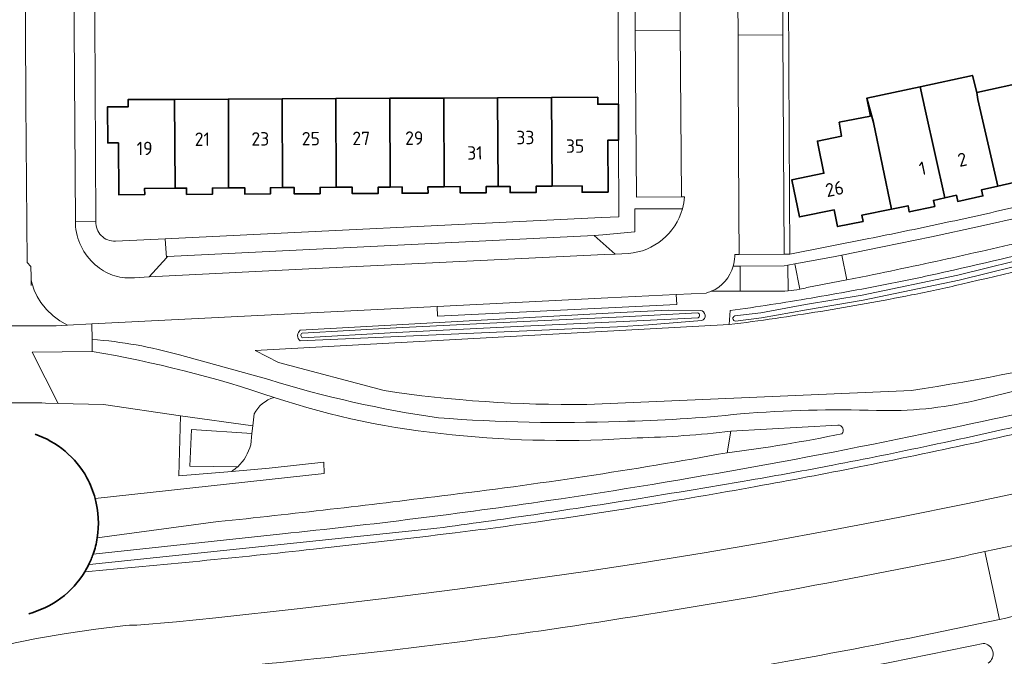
# Model space of a CAD drawing. Extents: x 150256 to 156914, y 461459 to 469481.
# Tile 468 of 656: x 154280 to 154379, y 467301 to 467365. Entities that reach past the tile are written whole.
import ezdxf
from ezdxf.enums import TextEntityAlignment as Align

# ---------------------------------------------------------------- set-up
doc = ezdxf.new("R2010")
doc.units = 0
doc.header["$LTSCALE"] = 0.75
for name, color, linetype, lineweight in [('B-RO-GR-BEPLANTING_CULTUUR_BOSPLANTSOEN-GV', 251, 'CONTINUOUS', 18), ('B-RO-IE-TERREINAFSCHEIDING_KUNSTMATIG_MUUR-GV', 251, 'CONTINUOUS', 18), ('B-RO-OG-BEBOUWING-GV', 6, 'CONTINUOUS', 35), ('B-RO-OG-BEBOUWING-T18', 1, 'CONTINUOUS', 18), ('B-RO-OG-TERREIN_CULTUURSCHEIDING-GV', 251, 'CONTINUOUS', 18), ('B-RO-OG-WATER_GREPPEL-GV', 251, 'CONTINUOUS', 18), ('B-RO-OG-WATER_SLOOT-GV', 251, 'CONTINUOUS', 18), ('B-RO-VH-VERHARDING_ASFALT-GV', 251, 'CONTINUOUS', 18), ('B-RO-VH-VERHARDING_BETON-GV', 251, 'CONTINUOUS', 18), ('B-RO-VH-VERHARDING_BETONSTRAATSTEEN-GV', 251, 'CONTINUOUS', 18), ('B-RO-VH-VERHARDING_HALFVERHARDING_GRIND-GV', 251, 'CONTINUOUS', 18), ('B-RO-VH-VERHARDING_TEGEL-GV', 251, 'CONTINUOUS', 18)]:
    doc.layers.add(name, color=color, linetype=linetype, lineweight=lineweight)
doc.styles.add('NLCS-ISO-M200-T18', font='NLCS-ISO.ttf', dxfattribs={"height": 360})

msp = doc.modelspace()

# ---------------------------------------------------------------- linework, layer by layer
at = {"layer": 'B-RO-GR-BEPLANTING_CULTUUR_BOSPLANTSOEN-GV'}
for points in [[(154305.809, 467327.373, 0.20701), (154303.801, 467325.719)], [(154305.809, 467327.373, 0.20701), (154303.801, 467325.719)], [(154323.635, 467323.632, -0.055486), (154305.809, 467327.373)], [(154323.635, 467323.632, -0.055486), (154305.809, 467327.373)], [(154342.162, 467323.32, -0.042532), (154323.635, 467323.632)], [(154342.162, 467323.32, -0.042532), (154323.635, 467323.632)], [(154351.55, 467323.994, -0.022376), (154342.162, 467323.32)], [(154351.55, 467323.994, -0.022376), (154342.162, 467323.32)], [(154303.47, 467322.642, -0.141728), (154302.162, 467320.438)], [(154303.47, 467322.642, -0.141728), (154302.162, 467320.438)], [(154322.611, 467317.517, 0.015322), (154351.204, 467321.841)], [(154322.611, 467317.517, 0.015322), (154351.204, 467321.841)], [(154302.162, 467320.438, -0.040165), (154301.568, 467319.967)], [(154302.162, 467320.438, -0.040165), (154301.568, 467319.967)], [(154287.886, 467317.262, -0.107107), (154288.098, 467313.301)], [(154287.886, 467317.262, -0.107107), (154288.098, 467313.301)], [(154300.221, 467314.932, 0.005228), (154322.611, 467317.517)], [(154300.221, 467314.932, 0.005228), (154322.611, 467317.517)]]:
    msp.add_lwpolyline(points, format="xyb", dxfattribs=at)
for points in [[(154303.801, 467325.719), (154303.673, 467324.529), (154303.591, 467323.765), (154303.47, 467322.642)], [(154303.801, 467325.719), (154303.673, 467324.529), (154303.591, 467323.765), (154303.47, 467322.642)], [(154351.204, 467321.841), (154351.55, 467323.994)], [(154351.204, 467321.841), (154351.55, 467323.994)], [(154305.318, 467320.287), (154310.785, 467320.89), (154310.839, 467319.761), (154287.886, 467317.262)], [(154305.318, 467320.287), (154310.785, 467320.89), (154310.839, 467319.761), (154287.886, 467317.262)], [(154301.568, 467319.967), (154305.318, 467320.287)], [(154301.568, 467319.967), (154305.318, 467320.287)], [(154288.098, 467313.301), (154300.221, 467314.932)], [(154288.098, 467313.301), (154300.221, 467314.932)]]:
    msp.add_lwpolyline(points, dxfattribs=at)
at = {"layer": 'B-RO-IE-TERREINAFSCHEIDING_KUNSTMATIG_MUUR-GV'}
for points in [[(154407.029, 467332.302, -0.014825), (154374.705, 467324.537)], [(154407.029, 467332.302, -0.014825), (154374.705, 467324.537)], [(154371.491, 467322.562, 0.004207), (154383.148, 467325.139)], [(154371.491, 467322.562, 0.004207), (154383.148, 467325.139)], [(154374.705, 467324.537, -0.015969), (154333.258, 467317.039)], [(154374.705, 467324.537, -0.015969), (154333.258, 467317.039)], [(154361.758, 467320.594, 0.005155), (154371.491, 467322.562)], [(154361.758, 467320.594, 0.005155), (154371.491, 467322.562)], [(154353.474, 467319.087, 0.004961), (154361.758, 467320.594)], [(154353.474, 467319.087, 0.004961), (154361.758, 467320.594)], [(154340.885, 467317.009, 0.003182), (154353.474, 467319.087)], [(154340.885, 467317.009, 0.003182), (154353.474, 467319.087)], [(154333.258, 467317.039, -0.010565), (154306.663, 467313.712)], [(154333.258, 467317.039, -0.010565), (154306.663, 467313.712)], [(154331.21, 467315.541, 0.00331), (154340.885, 467317.009)], [(154331.21, 467315.541, 0.00331), (154340.885, 467317.009)], [(154321.516, 467314.199, 0.003295), (154331.21, 467315.541)], [(154321.516, 467314.199, 0.003295), (154331.21, 467315.541)], [(154287.687, 467311.688, -0.031676), (154287.237, 467310.618)], [(154287.687, 467311.688, -0.031676), (154287.237, 467310.618)]]:
    msp.add_lwpolyline(points, format="xyb", dxfattribs=at)
for points in [[(154287.237, 467310.618), (154287.328, 467310.628), (154321.516, 467314.199)], [(154287.237, 467310.618), (154287.328, 467310.628), (154321.516, 467314.199)], [(154306.663, 467313.712), (154287.687, 467311.688)], [(154306.663, 467313.712), (154287.687, 467311.688)]]:
    msp.add_lwpolyline(points, dxfattribs=at)
at = {"layer": 'B-RO-OG-BEBOUWING-GV'}
for points in [[(154378.292, 467348.555), (154376.291, 467357.224), (154376.192, 467357.915), (154375.759, 467359.645), (154370.525, 467358.511), (154371.069, 467356.058), (154372.994, 467347.377), (154374.147, 467347.628), (154374.282, 467347.012), (154376.811, 467347.573), (154376.674, 467348.188)], [(154378.292, 467348.555), (154376.291, 467357.224), (154376.192, 467357.915), (154375.759, 467359.645), (154370.525, 467358.511), (154371.069, 467356.058), (154372.994, 467347.377), (154374.147, 467347.628), (154374.282, 467347.012), (154376.811, 467347.573), (154376.674, 467348.188)], [(154376.192, 467357.915), (154376.291, 467357.224), (154378.292, 467348.555), (154379.911, 467348.923), (154380.052, 467348.309), (154382.585, 467348.896), (154382.442, 467349.508), (154383.59, 467349.779), (154381.502, 467358.442), (154381.353, 467359.06)], [(154376.192, 467357.915), (154376.291, 467357.224), (154378.292, 467348.555), (154379.911, 467348.923), (154380.052, 467348.309), (154382.585, 467348.896), (154382.442, 467349.508), (154383.59, 467349.779), (154381.502, 467358.442), (154381.353, 467359.06)], [(154365.164, 467357.35), (154365.839, 467354.94), (154367.656, 467346.245), (154369.301, 467346.585), (154369.431, 467345.968), (154371.974, 467346.51), (154371.841, 467347.126), (154372.994, 467347.377), (154371.069, 467356.058), (154370.525, 467358.511)], [(154365.164, 467357.35), (154365.839, 467354.94), (154367.656, 467346.245), (154369.301, 467346.585), (154369.431, 467345.968), (154371.974, 467346.51), (154371.841, 467347.126), (154372.994, 467347.377), (154371.069, 467356.058), (154370.525, 467358.511)], [(154295.904, 467348.341), (154295.838, 467357.237), (154291.185, 467357.213), (154291.184, 467356.493), (154289.124, 467356.483), (154289.157, 467352.873), (154290.217, 467352.88), (154290.246, 467347.68), (154292.848, 467347.694), (154292.844, 467348.324)], [(154295.904, 467348.341), (154295.838, 467357.237), (154291.185, 467357.213), (154291.184, 467356.493), (154289.124, 467356.483), (154289.157, 467352.873), (154290.217, 467352.88), (154290.246, 467347.68), (154292.848, 467347.694), (154292.844, 467348.324)], [(154301.254, 467348.37), (154301.228, 467357.265), (154295.838, 467357.237), (154295.904, 467348.341), (154297.045, 467348.347), (154297.048, 467347.717), (154299.638, 467347.732), (154299.634, 467348.361)], [(154301.254, 467348.37), (154301.228, 467357.265), (154295.838, 467357.237), (154295.904, 467348.341), (154297.045, 467348.347), (154297.048, 467347.717), (154299.638, 467347.732), (154299.634, 467348.361)], [(154301.254, 467348.37), (154302.864, 467348.379), (154302.868, 467347.75), (154305.448, 467347.764), (154305.444, 467348.394), (154306.644, 467348.401), (154306.618, 467357.293), (154301.228, 467357.265)], [(154301.254, 467348.37), (154302.864, 467348.379), (154302.868, 467347.75), (154305.448, 467347.764), (154305.444, 467348.394), (154306.644, 467348.401), (154306.618, 467357.293), (154301.228, 467357.265)], [(154312.015, 467348.43), (154312.008, 467357.321), (154306.618, 467357.293), (154306.644, 467348.401), (154307.825, 467348.407), (154307.828, 467347.777), (154310.418, 467347.791), (154310.415, 467348.421)], [(154312.015, 467348.43), (154312.008, 467357.321), (154306.618, 467357.293), (154306.644, 467348.401), (154307.825, 467348.407), (154307.828, 467347.777), (154310.418, 467347.791), (154310.415, 467348.421)], [(154317.435, 467348.46), (154317.408, 467357.349), (154312.008, 467357.321), (154312.015, 467348.43), (154313.635, 467348.439), (154313.638, 467347.809), (154316.238, 467347.823), (154316.235, 467348.453)], [(154317.435, 467348.46), (154317.408, 467357.349), (154312.008, 467357.321), (154312.015, 467348.43), (154313.635, 467348.439), (154313.638, 467347.809), (154316.238, 467347.823), (154316.235, 467348.453)], [(154317.408, 467357.349), (154317.435, 467348.46), (154318.625, 467348.466), (154318.628, 467347.836), (154321.228, 467347.851), (154321.225, 467348.481), (154322.84, 467348.489), (154322.798, 467357.377)], [(154317.408, 467357.349), (154317.435, 467348.46), (154318.625, 467348.466), (154318.628, 467347.836), (154321.228, 467347.851), (154321.225, 467348.481), (154322.84, 467348.489), (154322.798, 467357.377)], [(154328.25, 467348.52), (154328.188, 467357.405), (154322.798, 467357.377), (154322.84, 467348.489), (154324.455, 467348.498), (154324.458, 467347.868), (154327.058, 467347.883), (154327.055, 467348.513)], [(154328.25, 467348.52), (154328.188, 467357.405), (154322.798, 467357.377), (154322.84, 467348.489), (154324.455, 467348.498), (154324.458, 467347.868), (154327.058, 467347.883), (154327.055, 467348.513)], [(154333.645, 467348.549), (154333.61, 467357.433), (154328.188, 467357.405), (154328.25, 467348.52), (154329.445, 467348.526), (154329.448, 467347.896), (154332.048, 467347.91), (154332.045, 467348.54)], [(154333.645, 467348.549), (154333.61, 467357.433), (154328.188, 467357.405), (154328.25, 467348.52), (154329.445, 467348.526), (154329.448, 467347.896), (154332.048, 467347.91), (154332.045, 467348.54)], [(154333.645, 467348.549), (154336.655, 467348.566), (154336.658, 467347.936), (154339.258, 467347.95), (154339.244, 467353.161), (154340.299, 467353.156), (154340.301, 467356.77), (154338.221, 467356.752), (154338.23, 467357.457), (154333.61, 467357.433)], [(154333.645, 467348.549), (154336.655, 467348.566), (154336.658, 467347.936), (154339.258, 467347.95), (154339.244, 467353.161), (154340.299, 467353.156), (154340.301, 467356.77), (154338.221, 467356.752), (154338.23, 467357.457), (154333.61, 467357.433)], [(154367.656, 467346.245), (154365.839, 467354.94), (154365.164, 467357.35), (154365.543, 467355.566), (154362.407, 467354.945), (154362.65, 467353.556), (154360.221, 467353.064), (154360.269, 467352.828), (154360.874, 467349.839), (154357.679, 467349.192), (154358.433, 467345.468), (154361.919, 467346.174), (154362.254, 467344.498), (154364.795, 467345.008), (154364.67, 467345.627)], [(154367.656, 467346.245), (154365.839, 467354.94), (154365.164, 467357.35), (154365.543, 467355.566), (154362.407, 467354.945), (154362.65, 467353.556), (154360.221, 467353.064), (154360.269, 467352.828), (154360.874, 467349.839), (154357.679, 467349.192), (154358.433, 467345.468), (154361.919, 467346.174), (154362.254, 467344.498), (154364.795, 467345.008), (154364.67, 467345.627)]]:
    msp.add_lwpolyline(points, close=True, dxfattribs=at)
for points in [[(154287.061, 467319.328, 0.186549), (154281.877, 467323.691)], [(154287.061, 467319.328, 0.186549), (154281.877, 467323.691)], [(154287.886, 467317.262, 0.059349), (154287.061, 467319.328)], [(154287.886, 467317.262, 0.059349), (154287.061, 467319.328)], [(154288.098, 467313.301, 0.107107), (154287.886, 467317.262)], [(154288.098, 467313.301, 0.107107), (154287.886, 467317.262)], [(154287.687, 467311.688, 0.043795), (154288.098, 467313.301)], [(154287.687, 467311.688, 0.043795), (154288.098, 467313.301)], [(154287.237, 467310.618, 0.031676), (154287.687, 467311.688)], [(154287.237, 467310.618, 0.031676), (154287.687, 467311.688)], [(154286.853, 467309.92, 0.022437), (154287.237, 467310.618)], [(154286.853, 467309.92, 0.022437), (154287.237, 467310.618)], [(154281.231, 467305.709, 0.193958), (154286.853, 467309.92)], [(154281.231, 467305.709, 0.193958), (154286.853, 467309.92)]]:
    msp.add_lwpolyline(points, format="xyb", dxfattribs=at)
at = {"layer": 'B-RO-OG-TERREIN_CULTUURSCHEIDING-GV'}
for points in [[(154373.062, 467339.959, 0.002965), (154385.814, 467342.927)], [(154373.062, 467339.959, 0.002965), (154385.814, 467342.927)], [(154383.384, 467343.567, -0.003192), (154374.34, 467341.506)], [(154383.384, 467343.567, -0.003192), (154374.34, 467341.506)], [(154387.961, 467341.928, -0.003456), (154374.656, 467338.724)], [(154387.961, 467341.928, -0.003456), (154374.656, 467338.724)], [(154374.34, 467341.506, -0.003298), (154365.268, 467339.568)], [(154374.34, 467341.506, -0.003298), (154365.268, 467339.568)], [(154367.696, 467338.82, 0.007257), (154373.062, 467339.959)], [(154367.696, 467338.82, 0.007257), (154373.062, 467339.959)], [(154349.579, 467338.014, -0.033702), (154349.084, 467337.839)], [(154349.579, 467338.014, -0.033702), (154349.084, 467337.839)], [(154358.458, 467338.225, -0.024221), (154357.291, 467338.058)], [(154358.458, 467338.225, -0.024221), (154357.291, 467338.058)], [(154359.177, 467338.386, -0.015458), (154358.458, 467338.225)], [(154359.177, 467338.386, -0.015458), (154358.458, 467338.225)], [(154359.607, 467337.336, 0.006939), (154367.696, 467338.82)], [(154359.607, 467337.336, 0.006939), (154367.696, 467338.82)], [(154410.045, 467338.126, -0.046428), (154369.636, 467328.076)], [(154369.636, 467328.076, 0.046428), (154410.045, 467338.126)], [(154410.045, 467338.126, -0.046428), (154369.636, 467328.076)], [(154369.636, 467328.076, 0.046428), (154410.045, 467338.126)], [(154374.656, 467338.724, -0.008983), (154369.663, 467337.645)], [(154374.656, 467338.724, -0.008983), (154369.663, 467337.645)], [(154351.479, 467336.076, 0.007117), (154359.607, 467337.336)], [(154351.479, 467336.076, 0.007117), (154359.607, 467337.336)], [(154369.663, 467337.645, -0.008669), (154360.555, 467336.002)], [(154369.663, 467337.645, -0.008669), (154360.555, 467336.002)], [(154348.506, 467336.085, -0.810227), (154348.642, 467335.07)], [(154348.506, 467336.085, -0.810227), (154348.642, 467335.07)], [(154360.555, 467336.002, -0.008847), (154351.395, 467334.673)], [(154360.555, 467336.002, -0.008847), (154351.395, 467334.673)], [(154308.417, 467333.052, -0.48483), (154308.432, 467334.106)], [(154308.417, 467333.052, -0.48483), (154308.432, 467334.106)], [(154287.579, 467333.197, -0.049401), (154296.344, 467331.638)], [(154287.579, 467333.197, -0.049401), (154296.344, 467331.638)], [(154305.809, 467327.373, 0.040563), (154287.595, 467331.976)], [(154305.809, 467327.373, 0.040563), (154287.595, 467331.976)], [(154305.291, 467329.162, 0.039269), (154322.28, 467325.333)], [(154305.291, 467329.162, 0.039269), (154322.28, 467325.333)], [(154337.122, 467326.678, -0.040366), (154316.832, 467328.057)], [(154316.832, 467328.057, 0.040366), (154337.122, 467326.678)], [(154337.122, 467326.678, -0.040366), (154316.832, 467328.057)], [(154316.832, 467328.057, 0.040366), (154337.122, 467326.678)], [(154303.801, 467325.719, -0.20701), (154305.809, 467327.373)], [(154303.801, 467325.719, -0.20701), (154305.809, 467327.373)], [(154366.15, 467326.076, 0.064868), (154375.94, 467327.053)], [(154366.15, 467326.076, 0.064868), (154375.94, 467327.053)], [(154352.529, 467325.738, -0.026723), (154366.15, 467326.076)], [(154352.529, 467325.738, -0.026723), (154366.15, 467326.076)], [(154322.28, 467325.333, 0.028035), (154340.435, 467324.978)], [(154322.28, 467325.333, 0.028035), (154340.435, 467324.978)], [(154340.435, 467324.978, 0.022495), (154352.529, 467325.738)], [(154340.435, 467324.978, 0.022495), (154352.529, 467325.738)], [(154383.148, 467325.139, -0.004207), (154371.491, 467322.562)], [(154383.148, 467325.139, -0.004207), (154371.491, 467322.562)], [(154386.16, 467325.128, -0.004205), (154375.692, 467322.768)], [(154375.692, 467322.768, 0.004205), (154386.16, 467325.128)], [(154386.16, 467325.128, -0.004205), (154375.692, 467322.768)], [(154375.692, 467322.768, 0.004205), (154386.16, 467325.128)], [(154362.684, 467323.742, 0.688288), (154362.269, 467324.598)], [(154362.684, 467323.742, 0.688288), (154362.269, 467324.598)], [(154351.204, 467321.841, 0.021164), (154362.684, 467323.742)], [(154351.204, 467321.841, 0.021164), (154362.684, 467323.742)], [(154302.162, 467320.438, 0.141728), (154303.47, 467322.642)], [(154302.162, 467320.438, 0.141728), (154303.47, 467322.642)], [(154371.491, 467322.562, -0.005155), (154361.758, 467320.594)], [(154371.491, 467322.562, -0.005155), (154361.758, 467320.594)], [(154375.692, 467322.768, -0.004172), (154364.416, 467320.421)], [(154364.416, 467320.421, 0.004172), (154375.692, 467322.768)], [(154375.692, 467322.768, -0.004172), (154364.416, 467320.421)], [(154364.416, 467320.421, 0.004172), (154375.692, 467322.768)], [(154301.568, 467319.967, 0.040165), (154302.162, 467320.438)], [(154301.568, 467319.967, 0.040165), (154302.162, 467320.438)], [(154361.758, 467320.594, -0.004961), (154353.474, 467319.087)], [(154361.758, 467320.594, -0.004961), (154353.474, 467319.087)], [(154364.416, 467320.421, -0.004545), (154354.073, 467318.454)], [(154354.073, 467318.454, 0.004545), (154364.416, 467320.421)], [(154364.416, 467320.421, -0.004545), (154354.073, 467318.454)], [(154354.073, 467318.454, 0.004545), (154364.416, 467320.421)], [(154353.474, 467319.087, -0.003182), (154340.885, 467317.009)], [(154353.474, 467319.087, -0.003182), (154340.885, 467317.009)], [(154354.073, 467318.454, -0.004494), (154342.537, 467316.476)], [(154342.537, 467316.476, 0.004494), (154354.073, 467318.454)], [(154354.073, 467318.454, -0.004494), (154342.537, 467316.476)], [(154342.537, 467316.476, 0.004494), (154354.073, 467318.454)], [(154340.885, 467317.009, -0.00331), (154331.21, 467315.541)], [(154340.885, 467317.009, -0.00331), (154331.21, 467315.541)], [(154342.537, 467316.476, -0.005049), (154332.041, 467314.881)], [(154332.041, 467314.881, 0.005049), (154342.537, 467316.476)], [(154342.537, 467316.476, -0.005049), (154332.041, 467314.881)], [(154332.041, 467314.881, 0.005049), (154342.537, 467316.476)], [(154331.21, 467315.541, -0.003295), (154321.516, 467314.199)], [(154331.21, 467315.541, -0.003295), (154321.516, 467314.199)], [(154377.006, 467311.933, 0.005672), (154392.186, 467315.381)], [(154377.006, 467311.933, 0.005672), (154392.186, 467315.381)], [(154332.041, 467314.881, -0.00507), (154323.939, 467313.814)], [(154323.939, 467313.814, 0.00507), (154332.041, 467314.881)], [(154332.041, 467314.881, -0.00507), (154323.939, 467313.814)], [(154323.939, 467313.814, 0.00507), (154332.041, 467314.881)], [(154323.939, 467313.814, -0.00296), (154309.744, 467312.172)], [(154309.744, 467312.172, 0.00296), (154323.939, 467313.814)], [(154323.939, 467313.814, -0.00296), (154309.744, 467312.172)], [(154309.744, 467312.172, 0.00296), (154323.939, 467313.814)], [(154309.744, 467312.172, -0.002996), (154298.378, 467310.988)], [(154298.378, 467310.988, 0.002996), (154309.744, 467312.172)], [(154309.744, 467312.172, -0.002996), (154298.378, 467310.988)], [(154298.378, 467310.988, 0.002996), (154309.744, 467312.172)], [(154373.16, 467311.117, 0.001598), (154377.006, 467311.933)], [(154373.16, 467311.117, 0.001598), (154377.006, 467311.933)], [(154298.378, 467310.988, -0.002917), (154286.853, 467309.92)], [(154286.853, 467309.92, 0.002917), (154298.378, 467310.988)], [(154298.378, 467310.988, -0.002917), (154286.853, 467309.92)], [(154286.853, 467309.92, 0.002917), (154298.378, 467310.988)], [(154287.237, 467310.618, -0.022437), (154286.853, 467309.92)], [(154287.237, 467310.618, -0.022437), (154286.853, 467309.92)], [(154353.987, 467307.444, 0.00432), (154373.16, 467311.117)], [(154353.987, 467307.444, 0.00432), (154373.16, 467311.117)], [(154286.853, 467309.92, -0.193958), (154281.231, 467305.709)], [(154286.853, 467309.92, -0.193958), (154281.231, 467305.709)], [(154398.992, 467309.893, -0.008077), (154378.45, 467305.139)], [(154398.992, 467309.893, -0.008077), (154378.45, 467305.139)], [(154334.723, 467304.318, 0.005391), (154353.987, 467307.444)], [(154334.723, 467304.318, 0.005391), (154353.987, 467307.444)], [(154378.45, 467305.139, -0.01408), (154342.376, 467298.429)], [(154378.45, 467305.139, -0.01408), (154342.376, 467298.429)], [(154317.354, 467302.035, 0.007541), (154334.723, 467304.318)], [(154317.354, 467302.035, 0.007541), (154334.723, 467304.318)], [(154345.221, 467296.856, 0.012321), (154376.832, 467302.737)], [(154345.221, 467296.856, 0.012321), (154376.832, 467302.737)], [(154376.832, 467302.737, -0.723787), (154377.328, 467300.763)], [(154376.832, 467302.737, -0.723787), (154377.328, 467300.763)], [(154297.938, 467300.035, 0.008758), (154317.354, 467302.035)], [(154297.938, 467300.035, 0.008758), (154317.354, 467302.035)]]:
    msp.add_lwpolyline(points, format="xyb", dxfattribs=at)
for points in [[(154365.268, 467339.568), (154363.166, 467339.16), (154359.177, 467338.386)], [(154365.268, 467339.568), (154363.166, 467339.16), (154359.177, 467338.386)], [(154357.291, 467338.058), (154356.969, 467338.032), (154352.491, 467338.021), (154349.579, 467338.014)], [(154357.291, 467338.058), (154356.969, 467338.032), (154352.491, 467338.021), (154349.579, 467338.014)], [(154349.084, 467337.839), (154346.084, 467337.688), (154346.133, 467336.702), (154322.176, 467335.531), (154322.128, 467336.485), (154287.56, 467334.748), (154287.579, 467333.197)], [(154349.084, 467337.839), (154346.084, 467337.688), (154346.133, 467336.702), (154322.176, 467335.531), (154322.128, 467336.485), (154287.56, 467334.748), (154287.579, 467333.197)], [(154316.832, 467328.057), (154306.259, 467330.886), (154303.901, 467332.081), (154351.395, 467334.673), (154351.479, 467336.076)], [(154316.832, 467328.057), (154306.259, 467330.886), (154303.901, 467332.081), (154351.395, 467334.673), (154351.479, 467336.076)], [(154308.432, 467334.106), (154340.472, 467335.882), (154345.279, 467336.108), (154348.506, 467336.085)], [(154308.432, 467334.106), (154340.472, 467335.882), (154345.279, 467336.108), (154348.506, 467336.085)], [(154348.642, 467335.07), (154343.321, 467334.66), (154340.191, 467334.462), (154308.417, 467333.052)], [(154348.642, 467335.07), (154343.321, 467334.66), (154340.191, 467334.462), (154308.417, 467333.052)], [(154351.395, 467334.673), (154303.901, 467332.081), (154306.259, 467330.886), (154316.832, 467328.057)], [(154351.395, 467334.673), (154303.901, 467332.081), (154306.259, 467330.886), (154316.832, 467328.057)], [(154375.94, 467327.053), (154403.621, 467333.739)], [(154375.94, 467327.053), (154403.621, 467333.739)], [(154287.595, 467331.976), (154281.577, 467331.916), (154284.17, 467326.778), (154288.723, 467326.659), (154296.43, 467325.526), (154303.673, 467324.529), (154303.801, 467325.719)], [(154287.595, 467331.976), (154281.577, 467331.916), (154284.17, 467326.778), (154288.723, 467326.659), (154296.43, 467325.526), (154303.673, 467324.529), (154303.801, 467325.719)], [(154296.344, 467331.638), (154305.291, 467329.162)], [(154296.344, 467331.638), (154305.291, 467329.162)], [(154369.636, 467328.076), (154337.122, 467326.678)], [(154337.122, 467326.678), (154369.636, 467328.076)], [(154369.636, 467328.076), (154337.122, 467326.678)], [(154337.122, 467326.678), (154369.636, 467328.076)], [(154303.673, 467324.529), (154296.43, 467325.526), (154296.268, 467319.516), (154301.568, 467319.967)], [(154303.673, 467324.529), (154296.43, 467325.526), (154296.268, 467319.516), (154301.568, 467319.967)], [(154302.162, 467320.438), (154297.359, 467320.483), (154297.539, 467324.174), (154303.591, 467323.765), (154303.673, 467324.529)], [(154302.162, 467320.438), (154297.359, 467320.483), (154297.539, 467324.174), (154303.591, 467323.765), (154303.673, 467324.529)], [(154303.47, 467322.642), (154303.591, 467323.765), (154297.539, 467324.174), (154297.359, 467320.483), (154302.162, 467320.438)], [(154303.47, 467322.642), (154303.591, 467323.765), (154297.539, 467324.174), (154297.359, 467320.483), (154302.162, 467320.438)], [(154362.269, 467324.598), (154351.55, 467323.994)], [(154362.269, 467324.598), (154351.55, 467323.994)], [(154351.55, 467323.994), (154351.204, 467321.841)], [(154351.55, 467323.994), (154351.204, 467321.841)], [(154382.25, 467318.222), (154375.292, 467316.75), (154368.319, 467315.345), (154361.815, 467314.099), (154355.3, 467312.914), (154348.885, 467311.811), (154342.46, 467310.77), (154336.992, 467309.938), (154331.517, 467309.159), (154324.176, 467308.176), (154316.827, 467307.248), (154308.409, 467306.245), (154299.983, 467305.304), (154296.034, 467304.909), (154292.079, 467304.573), (154291.339, 467304.55), (154290.934, 467304.52), (154287.948, 467304.172), (154284.973, 467303.739), (154282.011, 467303.224), (154279.065, 467302.625)], [(154279.065, 467302.625), (154282.011, 467303.224), (154284.973, 467303.739), (154287.948, 467304.172), (154290.934, 467304.52), (154291.339, 467304.55), (154292.079, 467304.573), (154296.034, 467304.909), (154299.983, 467305.304), (154308.409, 467306.245), (154316.827, 467307.248), (154324.176, 467308.176), (154331.517, 467309.159), (154336.992, 467309.938), (154342.46, 467310.77), (154348.885, 467311.811), (154355.3, 467312.914), (154361.815, 467314.099), (154368.319, 467315.345), (154375.292, 467316.75), (154382.25, 467318.222)], [(154382.25, 467318.222), (154375.292, 467316.75), (154368.319, 467315.345), (154361.815, 467314.099), (154355.3, 467312.914), (154348.885, 467311.811), (154342.46, 467310.77), (154336.992, 467309.938), (154331.517, 467309.159), (154324.176, 467308.176), (154316.827, 467307.248), (154308.409, 467306.245), (154299.983, 467305.304), (154296.034, 467304.909), (154292.079, 467304.573), (154291.339, 467304.55), (154290.934, 467304.52), (154287.948, 467304.172), (154284.973, 467303.739), (154282.011, 467303.224), (154279.065, 467302.625)], [(154279.065, 467302.625), (154282.011, 467303.224), (154284.973, 467303.739), (154287.948, 467304.172), (154290.934, 467304.52), (154291.339, 467304.55), (154292.079, 467304.573), (154296.034, 467304.909), (154299.983, 467305.304), (154308.409, 467306.245), (154316.827, 467307.248), (154324.176, 467308.176), (154331.517, 467309.159), (154336.992, 467309.938), (154342.46, 467310.77), (154348.885, 467311.811), (154355.3, 467312.914), (154361.815, 467314.099), (154368.319, 467315.345), (154375.292, 467316.75), (154382.25, 467318.222)], [(154321.516, 467314.199), (154287.328, 467310.628), (154287.237, 467310.618)], [(154321.516, 467314.199), (154287.328, 467310.628), (154287.237, 467310.618)]]:
    msp.add_lwpolyline(points, dxfattribs=at)
at = {"layer": 'B-RO-OG-WATER_GREPPEL-GV'}
for points in [[(154452.913, 467362.584), (154448.962, 467361.257), (154441.581, 467358.637), (154433.283, 467355.784), (154422.327, 467352.549), (154412.789, 467349.59), (154409.109, 467348.57), (154403.067, 467346.839), (154394.71, 467344.672), (154382.684, 467341.7), (154374.295, 467339.644), (154364.704, 467337.631), (154359.048, 467336.677), (154354.556, 467335.866), (154351.945, 467335.542)], [(154452.913, 467362.584), (154448.962, 467361.257), (154441.581, 467358.637), (154433.283, 467355.784), (154422.327, 467352.549), (154412.789, 467349.59), (154409.109, 467348.57), (154403.067, 467346.839), (154394.71, 467344.672), (154382.684, 467341.7), (154374.295, 467339.644), (154364.704, 467337.631), (154359.048, 467336.677), (154354.556, 467335.866), (154351.945, 467335.542)], [(154352.01, 467335.025), (154354.634, 467335.351), (154359.138, 467336.164), (154364.801, 467337.119), (154374.411, 467339.136), (154382.809, 467341.194), (154394.837, 467344.166), (154403.204, 467346.336), (154409.25, 467348.068), (154412.936, 467349.089), (154422.478, 467352.05), (154433.441, 467355.287), (154441.752, 467358.145), (154449.132, 467360.765), (154453.079, 467362.09)], [(154352.01, 467335.025), (154354.634, 467335.351), (154359.138, 467336.164), (154364.801, 467337.119), (154374.411, 467339.136), (154382.809, 467341.194), (154394.837, 467344.166), (154403.204, 467346.336), (154409.25, 467348.068), (154412.936, 467349.089), (154422.478, 467352.05), (154433.441, 467355.287), (154441.752, 467358.145), (154449.132, 467360.765), (154453.079, 467362.09)], [(154348.249, 467335.853), (154340.759, 467335.461), (154330.797, 467334.999), (154318.026, 467334.355), (154308.623, 467333.832)], [(154348.249, 467335.853), (154340.759, 467335.461), (154330.797, 467334.999), (154318.026, 467334.355), (154308.623, 467333.832)], [(154308.65, 467333.344), (154318.052, 467333.867), (154330.821, 467334.511), (154340.783, 467334.973), (154348.274, 467335.365)], [(154308.65, 467333.344), (154318.052, 467333.867), (154330.821, 467334.511), (154340.783, 467334.973), (154348.274, 467335.365)]]:
    msp.add_lwpolyline(points, dxfattribs=at)
for points in [[(154348.274, 467335.365, 0.66227), (154348.249, 467335.853)], [(154348.274, 467335.365, 0.66227), (154348.249, 467335.853)], [(154351.945, 467335.542, 0.809588), (154352.01, 467335.025)], [(154351.945, 467335.542, 0.809588), (154352.01, 467335.025)], [(154308.623, 467333.832, 0.579736), (154308.65, 467333.344)], [(154308.623, 467333.832, 0.579736), (154308.65, 467333.344)], [(154376.832, 467302.737, -0.012321), (154345.221, 467296.856)], [(154376.832, 467302.737, -0.012321), (154345.221, 467296.856)], [(154377.328, 467300.763, 0.723787), (154376.832, 467302.737)], [(154377.328, 467300.763, 0.723787), (154376.832, 467302.737)]]:
    msp.add_lwpolyline(points, format="xyb", dxfattribs=at)
at = {"layer": 'B-RO-OG-WATER_SLOOT-GV'}
for points in [[(154351.945, 467335.542), (154354.556, 467335.866), (154359.048, 467336.677), (154364.704, 467337.631), (154374.295, 467339.644), (154382.684, 467341.7), (154394.71, 467344.672), (154403.067, 467346.839), (154409.109, 467348.57), (154412.789, 467349.59), (154422.327, 467352.549), (154433.283, 467355.784), (154441.581, 467358.637), (154448.962, 467361.257), (154452.913, 467362.584)], [(154351.945, 467335.542), (154354.556, 467335.866), (154359.048, 467336.677), (154364.704, 467337.631), (154374.295, 467339.644), (154382.684, 467341.7), (154394.71, 467344.672), (154403.067, 467346.839), (154409.109, 467348.57), (154412.789, 467349.59), (154422.327, 467352.549), (154433.283, 467355.784), (154441.581, 467358.637), (154448.962, 467361.257), (154452.913, 467362.584)], [(154453.079, 467362.09), (154449.132, 467360.765), (154441.752, 467358.145), (154433.441, 467355.287), (154422.478, 467352.05), (154412.936, 467349.089), (154409.25, 467348.068), (154403.204, 467346.336), (154394.837, 467344.166), (154382.809, 467341.194), (154374.411, 467339.136), (154364.801, 467337.119), (154359.138, 467336.164), (154354.634, 467335.351), (154352.01, 467335.025)], [(154453.079, 467362.09), (154449.132, 467360.765), (154441.752, 467358.145), (154433.441, 467355.287), (154422.478, 467352.05), (154412.936, 467349.089), (154409.25, 467348.068), (154403.204, 467346.336), (154394.837, 467344.166), (154382.809, 467341.194), (154374.411, 467339.136), (154364.801, 467337.119), (154359.138, 467336.164), (154354.634, 467335.351), (154352.01, 467335.025)], [(154348.506, 467336.085), (154345.279, 467336.108), (154340.472, 467335.882), (154308.432, 467334.106)], [(154348.506, 467336.085), (154345.279, 467336.108), (154340.472, 467335.882), (154308.432, 467334.106)], [(154351.479, 467336.076), (154351.395, 467334.673)], [(154351.479, 467336.076), (154351.395, 467334.673)], [(154308.417, 467333.052), (154340.191, 467334.462), (154343.321, 467334.66), (154348.642, 467335.07)], [(154308.417, 467333.052), (154340.191, 467334.462), (154343.321, 467334.66), (154348.642, 467335.07)], [(154308.623, 467333.832), (154318.026, 467334.355), (154330.797, 467334.999), (154340.759, 467335.461), (154348.249, 467335.853)], [(154308.623, 467333.832), (154318.026, 467334.355), (154330.797, 467334.999), (154340.759, 467335.461), (154348.249, 467335.853)], [(154348.274, 467335.365), (154340.783, 467334.973), (154330.821, 467334.511), (154318.052, 467333.867), (154308.65, 467333.344)], [(154348.274, 467335.365), (154340.783, 467334.973), (154330.821, 467334.511), (154318.052, 467333.867), (154308.65, 467333.344)]]:
    msp.add_lwpolyline(points, dxfattribs=at)
for points in [[(154385.814, 467342.927, -0.002965), (154373.062, 467339.959)], [(154385.814, 467342.927, -0.002965), (154373.062, 467339.959)], [(154374.656, 467338.724, 0.003456), (154387.961, 467341.928)], [(154374.656, 467338.724, 0.003456), (154387.961, 467341.928)], [(154373.062, 467339.959, -0.007257), (154367.696, 467338.82)], [(154373.062, 467339.959, -0.007257), (154367.696, 467338.82)], [(154367.696, 467338.82, -0.006939), (154359.607, 467337.336)], [(154367.696, 467338.82, -0.006939), (154359.607, 467337.336)], [(154369.663, 467337.645, 0.008983), (154374.656, 467338.724)], [(154369.663, 467337.645, 0.008983), (154374.656, 467338.724)], [(154359.607, 467337.336, -0.007117), (154351.479, 467336.076)], [(154359.607, 467337.336, -0.007117), (154351.479, 467336.076)], [(154360.555, 467336.002, 0.008669), (154369.663, 467337.645)], [(154360.555, 467336.002, 0.008669), (154369.663, 467337.645)], [(154348.642, 467335.07, 0.810227), (154348.506, 467336.085)], [(154348.642, 467335.07, 0.810227), (154348.506, 467336.085)], [(154351.395, 467334.673, 0.008847), (154360.555, 467336.002)], [(154351.395, 467334.673, 0.008847), (154360.555, 467336.002)], [(154348.249, 467335.853, -0.66227), (154348.274, 467335.365)], [(154348.249, 467335.853, -0.66227), (154348.274, 467335.365)], [(154352.01, 467335.025, -0.809588), (154351.945, 467335.542)], [(154352.01, 467335.025, -0.809588), (154351.945, 467335.542)], [(154308.432, 467334.106, 0.48483), (154308.417, 467333.052)], [(154308.432, 467334.106, 0.48483), (154308.417, 467333.052)], [(154308.65, 467333.344, -0.579736), (154308.623, 467333.832)], [(154308.65, 467333.344, -0.579736), (154308.623, 467333.832)]]:
    msp.add_lwpolyline(points, format="xyb", dxfattribs=at)
at = {"layer": 'B-RO-VH-VERHARDING_ASFALT-GV'}
for points in [[(154392.186, 467315.381, -0.005672), (154377.006, 467311.933)], [(154392.186, 467315.381, -0.005672), (154377.006, 467311.933)], [(154377.006, 467311.933, -0.001598), (154373.16, 467311.117)], [(154377.006, 467311.933, -0.001598), (154373.16, 467311.117)], [(154373.16, 467311.117, -0.00432), (154353.987, 467307.444)], [(154373.16, 467311.117, -0.00432), (154353.987, 467307.444)], [(154378.45, 467305.139, 0.008077), (154398.992, 467309.893)], [(154378.45, 467305.139, 0.008077), (154398.992, 467309.893)], [(154353.987, 467307.444, -0.005391), (154334.723, 467304.318)], [(154353.987, 467307.444, -0.005391), (154334.723, 467304.318)], [(154342.376, 467298.429, 0.01408), (154378.45, 467305.139)], [(154342.376, 467298.429, 0.01408), (154378.45, 467305.139)], [(154334.723, 467304.318, -0.007541), (154317.354, 467302.035)], [(154334.723, 467304.318, -0.007541), (154317.354, 467302.035)], [(154317.354, 467302.035, -0.008758), (154297.938, 467300.035)], [(154317.354, 467302.035, -0.008758), (154297.938, 467300.035)]]:
    msp.add_lwpolyline(points, format="xyb", dxfattribs=at)
for points in [[(154378.45, 467305.139), (154377.006, 467311.933)], [(154377.006, 467311.933), (154378.45, 467305.139)], [(154378.45, 467305.139), (154377.006, 467311.933)], [(154377.006, 467311.933), (154378.45, 467305.139)]]:
    msp.add_lwpolyline(points, dxfattribs=at)
at = {"layer": 'B-RO-VH-VERHARDING_BETON-GV'}
msp.add_lwpolyline([(154359.177, 467338.386), (154363.166, 467339.16), (154362.67, 467341.644), (154361.834, 467341.479), (154357.953, 467340.754), (154358.458, 467338.225)], dxfattribs=at)
msp.add_lwpolyline([(154359.177, 467338.386), (154363.166, 467339.16), (154362.67, 467341.644), (154361.834, 467341.479), (154357.953, 467340.754), (154358.458, 467338.225)], dxfattribs=at)
msp.add_lwpolyline([(154356.969, 467338.032), (154357.291, 467338.058), (154357.278, 467340.561), (154357.278, 467340.628), (154356.909, 467340.559), (154352.478, 467340.536), (154352.491, 467338.021)], close=True, dxfattribs=at)
msp.add_lwpolyline([(154356.969, 467338.032), (154357.291, 467338.058), (154357.278, 467340.561), (154357.278, 467340.628), (154356.909, 467340.559), (154352.478, 467340.536), (154352.491, 467338.021)], close=True, dxfattribs=at)
msp.add_lwpolyline([(154358.458, 467338.225, 0.015458), (154359.177, 467338.386)], format="xyb", dxfattribs=at)
msp.add_lwpolyline([(154358.458, 467338.225, 0.015458), (154359.177, 467338.386)], format="xyb", dxfattribs=at)
at = {"layer": 'B-RO-VH-VERHARDING_BETONSTRAATSTEEN-GV'}
for points in [[(154346.594, 467420.79), (154346.58, 467418.766), (154346.197, 467418.756), (154346.367, 467388.661), (154346.448, 467371.249), (154346.483, 467364.182), (154346.602, 467347.482), (154346.925, 467347.486)], [(154346.594, 467420.79), (154346.58, 467418.766), (154346.197, 467418.756), (154346.367, 467388.661), (154346.448, 467371.249), (154346.483, 467364.182), (154346.602, 467347.482), (154346.925, 467347.486)], [(154351.942, 467341.483), (154351.966, 467341.709), (154352.385, 467341.71), (154352.345, 467345.812), (154352.274, 467360.039), (154352.274, 467363.678), (154352.228, 467370.43), (154352.189, 467374.91), (154352.105, 467392.082), (154352.049, 467397.801), (154352.012, 467411.892), (154351.98, 467412.67), (154351.585, 467412.664), (154351.594, 467413.576)], [(154351.942, 467341.483), (154351.966, 467341.709), (154352.385, 467341.71), (154352.345, 467345.812), (154352.274, 467360.039), (154352.274, 467363.678), (154352.228, 467370.43), (154352.189, 467374.91), (154352.105, 467392.082), (154352.049, 467397.801), (154352.012, 467411.892), (154351.98, 467412.67), (154351.585, 467412.664), (154351.594, 467413.576)], [(154285.933, 467344.484), (154285.93, 467344.972), (154285.654, 467383.79)], [(154285.933, 467344.484), (154285.93, 467344.972), (154285.654, 467383.79)], [(154280.865, 467371.688), (154280.945, 467356.928), (154281.072, 467340.886), (154281.462, 467340.505), (154281.473, 467339.46), (154281.474, 467339.139), (154281.589, 467338.772), (154281.794, 467338.115), (154282.078, 467337.479), (154282.447, 467336.892), (154283.016, 467336.186), (154283.678, 467335.559), (154284.367, 467335.048), (154285.116, 467334.625), (154287.56, 467334.748), (154322.128, 467336.485), (154339.238, 467337.344), (154346.084, 467337.688), (154349.084, 467337.839)], [(154280.865, 467371.688), (154280.945, 467356.928), (154281.072, 467340.886), (154281.462, 467340.505), (154281.473, 467339.46), (154281.474, 467339.139), (154281.589, 467338.772), (154281.794, 467338.115), (154282.078, 467337.479), (154282.447, 467336.892), (154283.016, 467336.186), (154283.678, 467335.559), (154284.367, 467335.048), (154285.116, 467334.625), (154287.56, 467334.748), (154322.128, 467336.485), (154339.238, 467337.344), (154346.084, 467337.688), (154349.084, 467337.839)], [(154346.707, 467346.267), (154342.109, 467346.27), (154341.936, 467346.27), (154341.954, 467343.977), (154338.745, 467343.679), (154337.872, 467343.602), (154339.96, 467341.747), (154341.305, 467341.803)], [(154346.707, 467346.267), (154342.109, 467346.27), (154341.936, 467346.27), (154341.954, 467343.977), (154338.745, 467343.679), (154337.872, 467343.602), (154339.96, 467341.747), (154341.305, 467341.803)], [(154287.964, 467345.012), (154285.93, 467344.972), (154285.933, 467344.484)], [(154287.964, 467345.012), (154285.93, 467344.972), (154285.933, 467344.484)], [(154291.84, 467339.368), (154293.301, 467339.462), (154295.021, 467341.358), (154294.896, 467343.27), (154289.918, 467343.031)], [(154291.84, 467339.368), (154293.301, 467339.462), (154295.021, 467341.358), (154294.896, 467343.27), (154289.918, 467343.031)], [(154341.305, 467341.803), (154339.96, 467341.747), (154338.9, 467341.701), (154324.425, 467340.986), (154309.958, 467340.306), (154293.301, 467339.462), (154291.84, 467339.368)], [(154341.305, 467341.803), (154339.96, 467341.747), (154338.9, 467341.701), (154324.425, 467340.986), (154309.958, 467340.306), (154293.301, 467339.462), (154291.84, 467339.368)]]:
    msp.add_lwpolyline(points, dxfattribs=at)
for points in [[(154346.925, 467347.486, -0.050849), (154346.707, 467346.267)], [(154346.925, 467347.486, -0.050849), (154346.707, 467346.267)], [(154346.707, 467346.267, -0.313199), (154341.305, 467341.803)], [(154341.305, 467341.803, 0.313199), (154346.707, 467346.267)], [(154346.707, 467346.267, -0.313199), (154341.305, 467341.803)], [(154341.305, 467341.803, 0.313199), (154346.707, 467346.267)], [(154289.918, 467343.031, -0.443966), (154287.964, 467345.012)], [(154289.918, 467343.031, -0.443966), (154287.964, 467345.012)], [(154286.611, 467342.256, -0.096982), (154285.933, 467344.484)], [(154285.933, 467344.484, 0.096982), (154286.611, 467342.256)], [(154286.611, 467342.256, -0.096982), (154285.933, 467344.484)], [(154285.933, 467344.484, 0.096982), (154286.611, 467342.256)], [(154288.119, 467340.481, -0.095934), (154286.611, 467342.256)], [(154286.611, 467342.256, 0.095934), (154288.119, 467340.481)], [(154288.119, 467340.481, -0.095934), (154286.611, 467342.256)], [(154286.611, 467342.256, 0.095934), (154288.119, 467340.481)], [(154351.798, 467340.532, 0.063078), (154351.942, 467341.483)], [(154351.798, 467340.532, 0.063078), (154351.942, 467341.483)], [(154289.871, 467339.562, -0.096309), (154288.119, 467340.481)], [(154288.119, 467340.481, 0.096309), (154289.871, 467339.562)], [(154289.871, 467339.562, -0.096309), (154288.119, 467340.481)], [(154288.119, 467340.481, 0.096309), (154289.871, 467339.562)], [(154349.579, 467338.014, 0.227373), (154351.798, 467340.532)], [(154349.579, 467338.014, 0.227373), (154351.798, 467340.532)], [(154291.84, 467339.368, -0.095504), (154289.871, 467339.562)], [(154289.871, 467339.562, 0.095504), (154291.84, 467339.368)], [(154291.84, 467339.368, -0.095504), (154289.871, 467339.562)], [(154289.871, 467339.562, 0.095504), (154291.84, 467339.368)], [(154349.084, 467337.839, 0.033702), (154349.579, 467338.014)], [(154349.084, 467337.839, 0.033702), (154349.579, 467338.014)]]:
    msp.add_lwpolyline(points, format="xyb", dxfattribs=at)
msp.add_lwpolyline([(154264.924, 467331.869), (154273.177, 467331.772), (154276.821, 467331.729), (154272.858, 467326.723), (154274.674, 467326.817), (154275.109, 467326.839), (154282.534, 467326.821), (154282.916, 467326.811), (154284.17, 467326.778), (154281.577, 467331.916), (154287.595, 467331.976), (154287.579, 467333.197), (154287.56, 467334.748), (154285.116, 467334.625), (154283.974, 467334.568), (154264.922, 467334.552), (154264.923, 467333.39)], close=True, dxfattribs=at)
msp.add_lwpolyline([(154264.924, 467331.869), (154273.177, 467331.772), (154276.821, 467331.729), (154272.858, 467326.723), (154274.674, 467326.817), (154275.109, 467326.839), (154282.534, 467326.821), (154282.916, 467326.811), (154284.17, 467326.778), (154281.577, 467331.916), (154287.595, 467331.976), (154287.579, 467333.197), (154287.56, 467334.748), (154285.116, 467334.625), (154283.974, 467334.568), (154264.922, 467334.552), (154264.923, 467333.39)], close=True, dxfattribs=at)
at = {"layer": 'B-RO-VH-VERHARDING_HALFVERHARDING_GRIND-GV'}
for points in [[(154296.344, 467331.638, 0.049401), (154287.579, 467333.197)], [(154296.344, 467331.638, 0.049401), (154287.579, 467333.197)], [(154287.595, 467331.976, -0.040563), (154305.809, 467327.373)], [(154287.595, 467331.976, -0.040563), (154305.809, 467327.373)], [(154374.705, 467324.537, 0.014825), (154407.029, 467332.302)], [(154374.705, 467324.537, 0.014825), (154407.029, 467332.302)], [(154322.28, 467325.333, -0.039269), (154305.291, 467329.162)], [(154322.28, 467325.333, -0.039269), (154305.291, 467329.162)], [(154305.809, 467327.373, 0.055486), (154323.635, 467323.632)], [(154305.809, 467327.373, 0.055486), (154323.635, 467323.632)], [(154375.94, 467327.053, -0.064868), (154366.15, 467326.076)], [(154375.94, 467327.053, -0.064868), (154366.15, 467326.076)], [(154366.15, 467326.076, 0.026723), (154352.529, 467325.738)], [(154366.15, 467326.076, 0.026723), (154352.529, 467325.738)], [(154340.435, 467324.978, -0.028035), (154322.28, 467325.333)], [(154340.435, 467324.978, -0.028035), (154322.28, 467325.333)], [(154352.529, 467325.738, -0.022495), (154340.435, 467324.978)], [(154352.529, 467325.738, -0.022495), (154340.435, 467324.978)], [(154333.258, 467317.039, 0.015969), (154374.705, 467324.537)], [(154333.258, 467317.039, 0.015969), (154374.705, 467324.537)], [(154362.269, 467324.598, -0.688288), (154362.684, 467323.742)], [(154362.269, 467324.598, -0.688288), (154362.684, 467323.742)], [(154323.635, 467323.632, 0.042532), (154342.162, 467323.32)], [(154323.635, 467323.632, 0.042532), (154342.162, 467323.32)], [(154342.162, 467323.32, 0.022376), (154351.55, 467323.994)], [(154342.162, 467323.32, 0.022376), (154351.55, 467323.994)], [(154362.684, 467323.742, -0.021164), (154351.204, 467321.841)], [(154362.684, 467323.742, -0.021164), (154351.204, 467321.841)], [(154351.204, 467321.841, -0.015322), (154322.611, 467317.517)], [(154351.204, 467321.841, -0.015322), (154322.611, 467317.517)], [(154322.611, 467317.517, -0.005228), (154300.221, 467314.932)], [(154322.611, 467317.517, -0.005228), (154300.221, 467314.932)], [(154306.663, 467313.712, 0.010565), (154333.258, 467317.039)], [(154306.663, 467313.712, 0.010565), (154333.258, 467317.039)], [(154288.098, 467313.301, -0.043795), (154287.687, 467311.688)], [(154288.098, 467313.301, -0.043795), (154287.687, 467311.688)]]:
    msp.add_lwpolyline(points, format="xyb", dxfattribs=at)
for points in [[(154287.579, 467333.197), (154287.595, 467331.976)], [(154287.579, 467333.197), (154287.595, 467331.976)], [(154403.621, 467333.739), (154375.94, 467327.053)], [(154403.621, 467333.739), (154375.94, 467327.053)], [(154305.291, 467329.162), (154296.344, 467331.638)], [(154305.291, 467329.162), (154296.344, 467331.638)], [(154351.55, 467323.994), (154362.269, 467324.598)], [(154351.55, 467323.994), (154362.269, 467324.598)], [(154300.221, 467314.932), (154288.098, 467313.301)], [(154300.221, 467314.932), (154288.098, 467313.301)], [(154287.687, 467311.688), (154306.663, 467313.712)], [(154287.687, 467311.688), (154306.663, 467313.712)]]:
    msp.add_lwpolyline(points, dxfattribs=at)
at = {"layer": 'B-RO-VH-VERHARDING_TEGEL-GV'}
for points in [[(154285.93, 467344.972), (154287.964, 467345.012), (154287.847, 467365.228), (154287.823, 467369.44), (154287.816, 467369.44), (154287.741, 467383.808), (154287.608, 467409.384), (154287.537, 467419.86), (154287.366, 467450.807), (154287.233, 467472.824), (154287.218, 467477.028)], [(154285.93, 467344.972), (154287.964, 467345.012), (154287.847, 467365.228), (154287.823, 467369.44), (154287.816, 467369.44), (154287.741, 467383.808), (154287.608, 467409.384), (154287.537, 467419.86), (154287.366, 467450.807), (154287.233, 467472.824), (154287.218, 467477.028)], [(154285.18, 467476.748), (154285.173, 467474.986), (154285.164, 467472.725), (154285.511, 467407.488), (154285.53, 467403.901), (154285.585, 467393.521), (154285.654, 467383.79), (154285.93, 467344.972)], [(154285.18, 467476.748), (154285.173, 467474.986), (154285.164, 467472.725), (154285.511, 467407.488), (154285.53, 467403.901), (154285.585, 467393.521), (154285.654, 467383.79), (154285.93, 467344.972)], [(154349.487, 467424.058), (154359.647, 467424.117), (154359.638, 467426.181), (154343.616, 467426.09), (154339.884, 467422.37), (154340.253, 467368.496), (154340.258, 467365.423), (154340.301, 467356.77), (154340.299, 467353.156), (154340.323, 467345.474), (154338.612, 467345.391), (154294.896, 467343.27), (154295.021, 467341.358), (154295.14, 467341.49), (154337.872, 467343.602), (154338.745, 467343.679), (154341.954, 467343.977), (154341.936, 467346.27), (154342.109, 467346.27), (154346.707, 467346.267)], [(154349.487, 467424.058), (154359.647, 467424.117), (154359.638, 467426.181), (154343.616, 467426.09), (154339.884, 467422.37), (154340.253, 467368.496), (154340.258, 467365.423), (154340.301, 467356.77), (154340.299, 467353.156), (154340.323, 467345.474), (154338.612, 467345.391), (154294.896, 467343.27), (154295.021, 467341.358), (154295.14, 467341.49), (154337.872, 467343.602), (154338.745, 467343.679), (154341.954, 467343.977), (154341.936, 467346.27), (154342.109, 467346.27), (154346.707, 467346.267)], [(154346.925, 467347.486), (154346.602, 467347.482), (154342.099, 467347.445), (154341.978, 467364.13), (154341.947, 467371.221), (154341.668, 467418.733), (154346.197, 467418.756), (154346.58, 467418.766), (154346.594, 467420.79)], [(154346.925, 467347.486), (154346.602, 467347.482), (154342.099, 467347.445), (154341.978, 467364.13), (154341.947, 467371.221), (154341.668, 467418.733), (154346.197, 467418.756), (154346.58, 467418.766), (154346.594, 467420.79)], [(154356.504, 467412.719), (154356.572, 467397.829), (154356.627, 467392.106), (154356.746, 467370.507), (154356.776, 467363.718), (154356.894, 467341.722), (154357.457, 467341.736), (154357.395, 467353.74), (154357.318, 467367.533), (154357.311, 467368.782), (154357.166, 467394.686), (154419.553, 467411.842), (154429.647, 467388.682), (154430.145, 467387.541), (154431.421, 467384.612), (154440.372, 467364.075), (154440.54, 467363.723), (154441.065, 467363.906), (154440.518, 467365.159), (154431.94, 467384.844), (154430.202, 467388.832), (154421.539, 467408.708)], [(154356.504, 467412.719), (154356.572, 467397.829), (154356.627, 467392.106), (154356.746, 467370.507), (154356.776, 467363.718), (154356.894, 467341.722), (154357.457, 467341.736), (154357.395, 467353.74), (154357.318, 467367.533), (154357.311, 467368.782), (154357.166, 467394.686), (154419.553, 467411.842), (154429.647, 467388.682), (154430.145, 467387.541), (154431.421, 467384.612), (154440.372, 467364.075), (154440.54, 467363.723), (154441.065, 467363.906), (154440.518, 467365.159), (154431.94, 467384.844), (154430.202, 467388.832), (154421.539, 467408.708)], [(154436.555, 467358.548), (154435.76, 467360.932), (154433.496, 467360.177), (154428.972, 467358.719), (154424.438, 467357.297), (154419.892, 467355.91), (154415.332, 467354.559), (154410.776, 467353.252), (154406.212, 467351.981), (154401.114, 467350.603), (154396.003, 467349.261), (154390.469, 467347.852), (154384.927, 467346.488), (154380.745, 467345.488), (154376.549, 467344.537), (154371.652, 467343.47), (154366.749, 467342.452), (154362.67, 467341.644), (154363.166, 467339.16), (154365.268, 467339.568)], [(154436.555, 467358.548), (154435.76, 467360.932), (154433.496, 467360.177), (154428.972, 467358.719), (154424.438, 467357.297), (154419.892, 467355.91), (154415.332, 467354.559), (154410.776, 467353.252), (154406.212, 467351.981), (154401.114, 467350.603), (154396.003, 467349.261), (154390.469, 467347.852), (154384.927, 467346.488), (154380.745, 467345.488), (154376.549, 467344.537), (154371.652, 467343.47), (154366.749, 467342.452), (154362.67, 467341.644), (154363.166, 467339.16), (154365.268, 467339.568)], [(154351.798, 467340.532), (154352.478, 467340.536), (154356.909, 467340.559), (154357.278, 467340.628), (154357.953, 467340.754), (154361.834, 467341.479), (154362.67, 467341.644), (154366.749, 467342.452), (154371.652, 467343.47), (154376.549, 467344.537), (154380.745, 467345.488)], [(154351.798, 467340.532), (154352.478, 467340.536), (154356.909, 467340.559), (154357.278, 467340.628), (154357.953, 467340.754), (154361.834, 467341.479), (154362.67, 467341.644), (154366.749, 467342.452), (154371.652, 467343.47), (154376.549, 467344.537), (154380.745, 467345.488)], [(154365.364, 467343.291), (154357.457, 467341.736), (154356.894, 467341.722), (154352.385, 467341.71)], [(154365.364, 467343.291), (154357.457, 467341.736), (154356.894, 467341.722), (154352.385, 467341.71)], [(154352.385, 467341.71), (154351.966, 467341.709), (154351.942, 467341.483)], [(154352.385, 467341.71), (154351.966, 467341.709), (154351.942, 467341.483)], [(154349.579, 467338.014), (154352.491, 467338.021), (154352.478, 467340.536), (154351.798, 467340.532)], [(154349.579, 467338.014), (154352.491, 467338.021), (154352.478, 467340.536), (154351.798, 467340.532)], [(154358.458, 467338.225), (154357.953, 467340.754), (154357.278, 467340.628)], [(154358.458, 467338.225), (154357.953, 467340.754), (154357.278, 467340.628)], [(154357.278, 467340.628), (154357.278, 467340.561), (154357.291, 467338.058)], [(154357.278, 467340.628), (154357.278, 467340.561), (154357.291, 467338.058)], [(154264.922, 467334.552), (154283.974, 467334.568), (154285.116, 467334.625), (154284.367, 467335.048), (154283.678, 467335.559), (154283.016, 467336.186), (154282.447, 467336.892), (154282.078, 467337.479), (154281.794, 467338.115), (154281.589, 467338.772), (154281.474, 467339.139), (154281.477, 467338.582)], [(154264.922, 467334.552), (154283.974, 467334.568), (154285.116, 467334.625), (154284.367, 467335.048), (154283.678, 467335.559), (154283.016, 467336.186), (154282.447, 467336.892), (154282.078, 467337.479), (154281.794, 467338.115), (154281.589, 467338.772), (154281.474, 467339.139), (154281.477, 467338.582)]]:
    msp.add_lwpolyline(points, dxfattribs=at)
for points in [[(154341.978, 467364.13), (154342.099, 467347.445), (154346.602, 467347.482), (154346.483, 467364.182)], [(154341.978, 467364.13), (154342.099, 467347.445), (154346.602, 467347.482), (154346.483, 467364.182)], [(154352.385, 467341.71), (154356.894, 467341.722), (154356.776, 467363.718), (154352.274, 467363.678), (154352.274, 467360.039), (154352.345, 467345.812)], [(154352.385, 467341.71), (154356.894, 467341.722), (154356.776, 467363.718), (154352.274, 467363.678), (154352.274, 467360.039), (154352.345, 467345.812)], [(154293.301, 467339.462), (154309.958, 467340.306), (154324.425, 467340.986), (154338.9, 467341.701), (154339.96, 467341.747), (154337.872, 467343.602), (154295.14, 467341.49), (154295.021, 467341.358)], [(154293.301, 467339.462), (154309.958, 467340.306), (154324.425, 467340.986), (154338.9, 467341.701), (154339.96, 467341.747), (154337.872, 467343.602), (154295.14, 467341.49), (154295.021, 467341.358)], [(154346.084, 467337.688), (154339.238, 467337.344), (154322.128, 467336.485), (154322.176, 467335.531), (154346.133, 467336.702)], [(154346.084, 467337.688), (154339.238, 467337.344), (154322.128, 467336.485), (154322.176, 467335.531), (154346.133, 467336.702)]]:
    msp.add_lwpolyline(points, close=True, dxfattribs=at)
for points in [[(154346.707, 467346.267, 0.050849), (154346.925, 467347.486)], [(154346.707, 467346.267, 0.050849), (154346.925, 467347.486)], [(154379.864, 467346.403, -0.003569), (154372.625, 467344.793)], [(154379.864, 467346.403, -0.003569), (154372.625, 467344.793)], [(154372.625, 467344.793, -0.00357), (154365.364, 467343.291)], [(154372.625, 467344.793, -0.00357), (154365.364, 467343.291)], [(154374.34, 467341.506, 0.003192), (154383.384, 467343.567)], [(154374.34, 467341.506, 0.003192), (154383.384, 467343.567)], [(154351.942, 467341.483, -0.063078), (154351.798, 467340.532)], [(154351.942, 467341.483, -0.063078), (154351.798, 467340.532)], [(154365.268, 467339.568, 0.003298), (154374.34, 467341.506)], [(154365.268, 467339.568, 0.003298), (154374.34, 467341.506)], [(154351.798, 467340.532, -0.227373), (154349.579, 467338.014)], [(154351.798, 467340.532, -0.227373), (154349.579, 467338.014)], [(154357.291, 467338.058, 0.024221), (154358.458, 467338.225)], [(154357.291, 467338.058, 0.024221), (154358.458, 467338.225)]]:
    msp.add_lwpolyline(points, format="xyb", dxfattribs=at)

# ---------------------------------------------------------------- texts
at = {"layer": 'B-RO-OG-BEBOUWING-T18', "style": 'NLCS-ISO-M200-T18'}
for s, rotation, p in [('21', 0.3, (154298.618, 467353.251)), ('21', 0.3, (154298.618, 467353.251)), ('23', 0.3, (154304.429, 467353.282)), ('23', 0.3, (154304.429, 467353.282)), ('25', 0.3, (154309.49, 467353.308)), ('25', 0.3, (154309.49, 467353.308)), ('27', 0.3, (154314.539, 467353.334)), ('27', 0.3, (154314.539, 467353.334)), ('29', 0.3, (154319.847, 467353.362)), ('29', 0.3, (154319.847, 467353.362)), ('33', 0.3, (154330.977, 467353.419)), ('33', 0.3, (154330.977, 467353.419)), ('19', 0.3, (154292.843, 467352.324)), ('19', 0.3, (154292.843, 467352.324)), ('31', 0.3, (154325.924, 467351.877)), ('31', 0.3, (154325.924, 467351.877)), ('35', 0.3, (154335.96, 467352.562)), ('35', 0.3, (154335.96, 467352.562)), ('2', 12.5, (154374.732, 467351.209)), ('2', 12.5, (154374.732, 467351.209)), ('1', 12, (154370.757, 467350.34)), ('1', 12, (154370.757, 467350.34)), ('26', 11.4, (154361.946, 467348.275)), ('26', 11.4, (154361.946, 467348.275))]:
    msp.add_text(s, height=1.35, rotation=rotation, dxfattribs=at).set_placement(p, align=Align.MIDDLE)

doc.saveas('drawing.dxf')
